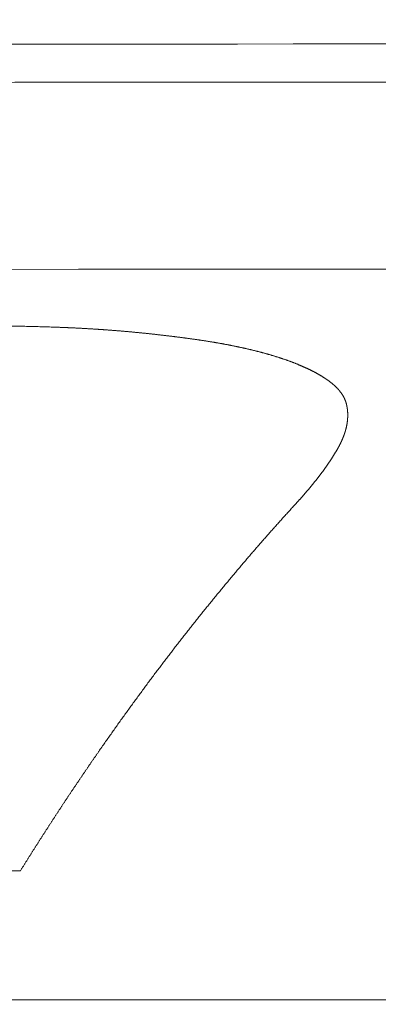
# Model space of a CAD drawing. Header units: millimetres. Extents: x 0 to 594, y 0 to 420.
# Tile 392 of 656: x 305.21 to 306.47, y 356.7 to 360.15. Entities that reach past the tile are written whole.
import ezdxf

# ---------------------------------------------------------------- set-up
doc = ezdxf.new("R2010")
doc.units = ezdxf.units.MM
doc.layers.add('1', color=7, linetype='Continuous', true_color=0xffffff)
doc.styles.add('Arial', font='txt')
doc.dimstyles.get("Standard").update_dxf_attribs({"dimtxt": 0.18, "dimasz": 0.18, "dimexe": 0.18, "dimexo": 0.0625, "dimgap": 0.09, "dimtad": 0, "dimtih": 1, "dimtoh": 1, "dimdec": 4, "dimzin": 0, "dimdsep": 46, "dimtxsty": 'Standard', "dimcen": 0.09, "dimadec": 0, "dimazin": 0, "dimtfac": 1, "dimtdec": 4, "dimtofl": 0, "dimtmove": 0, "dimatfit": 3, "dimfxl": 0, "dimtolj": 1, "dimtzin": 0, "dimarcsym": 0})

# ---------------------------------------------------------------- blocks, each defined once
blk = doc.blocks.new('_U5')
at = {"layer": '1', "color": 18, "lineweight": 18}
for p, q in [((170.9219, 289.963), (170.9219, 380.6252)), ((338.7503, 348.6183), (338.7503, 380.6252)), ((170.9219, 378.6252), (248.7529, 378.6252)), ((338.7503, 378.6252), (260.9193, 378.6252))]:
    blk.add_line(p, q, dxfattribs=at)
at = {"layer": '1', "color": 18}
for points in [[(170.9219, 378.6252), (174.4219, 379.563), (174.4219, 377.6874)], [(338.7503, 378.6252), (335.2503, 377.6874), (335.2503, 379.563)]]:
    blk.add_solid(points, dxfattribs=at)
at = {"layer": '1', "color": 18, "linetype": 'Continuous', "lineweight": 13, "insert": (250.4384, 375.9894), "char_height": 3.5, "attachment_point": 7, "line_spacing_factor": 1.047437, "style": 'Arial'}
blk.add_mtext('\\fArial|b0|i0;\\W1.0000;3.36', dxfattribs=at)
blk = doc.blocks.new('_U6')
at = {"layer": '1', "color": 18, "lineweight": 18}
for p, q in [((135.9242, 328.6865), (135.9242, 388.6144)), ((338.7503, 348.6183), (338.7503, 388.6144)), ((135.9242, 386.6144), (231.2541, 386.6144)), ((338.7503, 386.6144), (243.4204, 386.6144))]:
    blk.add_line(p, q, dxfattribs=at)
at = {"layer": '1', "color": 18}
for points in [[(135.9242, 386.6144), (139.4242, 387.5523), (139.4242, 385.6766)], [(338.7503, 386.6144), (335.2503, 385.6766), (335.2503, 387.5523)]]:
    blk.add_solid(points, dxfattribs=at)
at = {"layer": '1', "color": 18, "linetype": 'Continuous', "lineweight": 13, "insert": (232.9396, 383.9787), "char_height": 3.5, "attachment_point": 7, "line_spacing_factor": 1.047437, "style": 'Arial'}
blk.add_mtext('\\fArial|b0|i0;\\W1.0000;4.06', dxfattribs=at)

msp = doc.modelspace()

# ---------------------------------------------------------------- linework, layer by layer
at = {"layer": '1', "color": 155, "linetype": 'Continuous', "lineweight": 18}
for points in [[(222.7594, 360.0145), (226.9248, 360.0216), (233.1722, 360.022), (241.5054, 360.0207), (247.7566, 360.0219), (254.0083, 360.0264), (262.344, 360.033), (276.9315, 360.0439), (293.6028, 360.0555), (308.1902, 360.0662), (315.4841, 360.0715), (319.1305, 360.0742), (321.2149, 360.0757), (322.2567, 360.0765), (329.5133, 360.0817)], [(222.7682, 359.8809), (226.9318, 359.888), (233.1762, 359.8883), (241.5076, 359.8871), (247.7584, 359.8883), (254.0102, 359.8928), (262.3459, 359.8994), (276.9333, 359.9103), (293.6047, 359.9218), (308.192, 359.9326), (315.4861, 359.9379), (319.1323, 359.9406), (321.217, 359.9421), (322.2585, 359.9429), (329.0967, 359.9478)]]:
    msp.add_open_spline(points, degree=3, knots=[0, 0, 0, 0, 0.125, 0.1875, 0.25, 0.3125, 0.375, 0.5, 0.75, 0.875, 0.9375, 0.96875, 0.984375, 1, 1, 1, 1], dxfattribs=at)
for points in [[(282.068, 359.2698), (294.6796, 359.2726), (307.2913, 359.2757), (319.9029, 359.2787)], [(319.9032, 356.7102), (307.2915, 356.7155), (294.6799, 356.7206), (282.0682, 356.726)]]:
    msp.add_open_spline(points, degree=3, dxfattribs=at)
at = {"layer": '1', "color": 155, "linetype": 'Continuous', "lineweight": 13}
for points, knots in [([(304.8067, 359.08), (304.8106, 359.08), (304.8184, 359.08), (304.83, 359.08), (304.8416, 359.08), (304.8533, 359.08), (304.8649, 359.0799), (304.8765, 359.0799), (304.8882, 359.0799), (304.8998, 359.0798), (304.9115, 359.0798), (304.9231, 359.0797), (304.9347, 359.0797), (304.9464, 359.0796), (304.958, 359.0795), (304.9696, 359.0794), (304.9813, 359.0794), (304.9929, 359.0793), (305.0045, 359.0792), (305.0162, 359.079), (305.0278, 359.0789), (305.0394, 359.0788), (305.0511, 359.0787), (305.0627, 359.0785), (305.0743, 359.0784), (305.086, 359.0782), (305.0976, 359.0781), (305.1092, 359.0779), (305.1209, 359.0777), (305.1325, 359.0775), (305.1441, 359.0773), (305.1557, 359.0771), (305.1673, 359.0769), (305.179, 359.0767), (305.1906, 359.0764), (305.2022, 359.0762), (305.2138, 359.0759), (305.2254, 359.0757), (305.2371, 359.0754), (305.2487, 359.0751), (305.2603, 359.0748), (305.2719, 359.0745), (305.2835, 359.0742), (305.2951, 359.0739), (305.3067, 359.0735), (305.3183, 359.0732), (305.3299, 359.0728), (305.3376, 359.0725), (305.3415, 359.0724)], [0, 0, 0, 0, 0.021739, 0.04348, 0.06522, 0.086961, 0.108702, 0.130444, 0.152186, 0.173928, 0.19567, 0.217412, 0.239154, 0.260897, 0.282639, 0.304381, 0.326123, 0.347865, 0.369606, 0.391347, 0.413088, 0.434829, 0.45657, 0.47831, 0.500049, 0.521789, 0.543528, 0.565267, 0.587005, 0.608743, 0.630481, 0.652218, 0.673955, 0.695692, 0.717428, 0.739165, 0.760901, 0.782637, 0.804373, 0.826108, 0.847844, 0.86958, 0.891316, 0.913052, 0.934788, 0.956525, 0.978262, 1, 1, 1, 1]), ([(305.3415, 359.0724), (305.343, 359.0724), (305.346, 359.0723), (305.3504, 359.0721), (305.3549, 359.072), (305.3593, 359.0718), (305.3638, 359.0716), (305.3682, 359.0715), (305.3726, 359.0713), (305.3771, 359.0711), (305.3815, 359.0709), (305.386, 359.0707), (305.3904, 359.0705), (305.3948, 359.0703), (305.3993, 359.0701), (305.4037, 359.0699), (305.4081, 359.0697), (305.4126, 359.0695), (305.417, 359.0693), (305.4214, 359.069), (305.4259, 359.0688), (305.4303, 359.0686), (305.4347, 359.0683), (305.4391, 359.0681), (305.4436, 359.0678), (305.448, 359.0676), (305.4524, 359.0673), (305.4568, 359.0671), (305.4612, 359.0668), (305.4657, 359.0665), (305.4701, 359.0663), (305.4745, 359.066), (305.4789, 359.0657), (305.4833, 359.0654), (305.4877, 359.0651), (305.4921, 359.0648), (305.4965, 359.0645), (305.5009, 359.0642), (305.5053, 359.0639), (305.5097, 359.0636), (305.5141, 359.0633), (305.5185, 359.063), (305.5229, 359.0626), (305.5273, 359.0623), (305.5317, 359.062), (305.5361, 359.0616), (305.5405, 359.0613), (305.5449, 359.061), (305.5492, 359.0606), (305.5536, 359.0602), (305.558, 359.0599), (305.5624, 359.0595), (305.5668, 359.0592), (305.5711, 359.0588), (305.5755, 359.0584), (305.5799, 359.058), (305.5842, 359.0577), (305.5886, 359.0573), (305.593, 359.0569), (305.5973, 359.0565), (305.6017, 359.0561), (305.6061, 359.0557), (305.6104, 359.0553), (305.6148, 359.0549), (305.6191, 359.0544), (305.6235, 359.054), (305.6278, 359.0536), (305.6322, 359.0532), (305.6365, 359.0528), (305.6408, 359.0523), (305.6452, 359.0519), (305.6495, 359.0514), (305.6539, 359.051), (305.6582, 359.0505), (305.6625, 359.0501), (305.6669, 359.0496), (305.6712, 359.0492), (305.6755, 359.0487), (305.6798, 359.0482), (305.6842, 359.0478), (305.6885, 359.0473), (305.6928, 359.0468), (305.6971, 359.0463), (305.7014, 359.0458), (305.7057, 359.0453), (305.71, 359.0449), (305.7143, 359.0444), (305.7186, 359.0439), (305.7229, 359.0433), (305.7272, 359.0428), (305.7315, 359.0423), (305.7358, 359.0418), (305.7401, 359.0413), (305.7444, 359.0408), (305.7487, 359.0402), (305.753, 359.0397), (305.7572, 359.0392), (305.7615, 359.0386), (305.7658, 359.0381), (305.7701, 359.0375), (305.7743, 359.037), (305.7786, 359.0364), (305.7829, 359.0359), (305.7871, 359.0353), (305.7914, 359.0348), (305.7956, 359.0342), (305.7999, 359.0336), (305.8041, 359.0331), (305.807, 359.0327), (305.8084, 359.0325)], [0, 0, 0, 0, 0.009345, 0.018689, 0.028033, 0.037377, 0.04672, 0.056063, 0.065406, 0.074749, 0.084091, 0.093434, 0.102776, 0.112118, 0.12146, 0.130801, 0.140143, 0.149484, 0.158826, 0.168167, 0.177509, 0.18685, 0.196191, 0.205532, 0.214874, 0.224215, 0.233557, 0.242898, 0.25224, 0.261581, 0.270923, 0.280265, 0.289606, 0.298948, 0.30829, 0.317633, 0.326975, 0.336318, 0.34566, 0.355003, 0.364346, 0.373689, 0.383033, 0.392376, 0.40172, 0.411064, 0.420408, 0.429752, 0.439096, 0.448441, 0.457786, 0.467131, 0.476476, 0.485822, 0.495168, 0.504513, 0.51386, 0.523206, 0.532552, 0.541899, 0.551246, 0.560593, 0.56994, 0.579288, 0.588636, 0.597983, 0.607331, 0.61668, 0.626028, 0.635377, 0.644725, 0.654074, 0.663423, 0.672772, 0.682122, 0.691471, 0.700821, 0.71017, 0.71952, 0.72887, 0.73822, 0.74757, 0.75692, 0.76627, 0.77562, 0.78497, 0.79432, 0.80367, 0.81302, 0.82237, 0.831721, 0.841071, 0.850421, 0.859771, 0.86912, 0.87847, 0.88782, 0.897169, 0.906518, 0.915868, 0.925217, 0.934565, 0.943914, 0.953262, 0.96261, 0.971958, 0.981306, 0.990653, 1, 1, 1, 1]), ([(305.8084, 359.0325), (305.8097, 359.0323), (305.8123, 359.0319), (305.8163, 359.0314), (305.8202, 359.0308), (305.8241, 359.0303), (305.8281, 359.0297), (305.832, 359.0292), (305.8359, 359.0286), (305.8398, 359.028), (305.8437, 359.0274), (305.8476, 359.0269), (305.8515, 359.0263), (305.8554, 359.0257), (305.8593, 359.0251), (305.8632, 359.0245), (305.8671, 359.0239), (305.871, 359.0233), (305.8749, 359.0226), (305.8787, 359.022), (305.8826, 359.0214), (305.8865, 359.0207), (305.8903, 359.0201), (305.8942, 359.0195), (305.898, 359.0188), (305.9019, 359.0181), (305.9057, 359.0175), (305.9095, 359.0168), (305.9134, 359.0161), (305.9172, 359.0155), (305.921, 359.0148), (305.9248, 359.0141), (305.9286, 359.0134), (305.9324, 359.0127), (305.9362, 359.012), (305.94, 359.0113), (305.9437, 359.0105), (305.9475, 359.0098), (305.9513, 359.0091), (305.955, 359.0083), (305.9588, 359.0076), (305.9625, 359.0068), (305.9663, 359.0061), (305.97, 359.0053), (305.9737, 359.0045), (305.9774, 359.0038), (305.9811, 359.003), (305.9848, 359.0022), (305.9885, 359.0014), (305.9922, 359.0006), (305.9959, 358.9998), (305.9996, 358.999), (306.0032, 358.9981), (306.0069, 358.9973), (306.0105, 358.9965), (306.0142, 358.9956), (306.0178, 358.9948), (306.0214, 358.9939), (306.025, 358.993), (306.0286, 358.9922), (306.0322, 358.9913), (306.0358, 358.9904), (306.0394, 358.9895), (306.043, 358.9886), (306.0465, 358.9877), (306.0501, 358.9868), (306.0536, 358.9859), (306.0572, 358.985), (306.0607, 358.984), (306.0642, 358.9831), (306.0677, 358.9821), (306.0712, 358.9812), (306.0747, 358.9802), (306.0781, 358.9792), (306.0816, 358.9783), (306.085, 358.9773), (306.0885, 358.9763), (306.0919, 358.9753), (306.0953, 358.9743), (306.0987, 358.9733), (306.1021, 358.9722), (306.1055, 358.9712), (306.1089, 358.9702), (306.1122, 358.9691), (306.1155, 358.9681), (306.1189, 358.967), (306.1222, 358.966), (306.1255, 358.9649), (306.1288, 358.9638), (306.1321, 358.9627), (306.1353, 358.9616), (306.1386, 358.9605), (306.1418, 358.9594), (306.145, 358.9583), (306.1482, 358.9571), (306.1514, 358.956), (306.1546, 358.9549), (306.1578, 358.9537), (306.1609, 358.9526), (306.1641, 358.9514), (306.1672, 358.9502), (306.1703, 358.949), (306.1734, 358.9478), (306.1765, 358.9466), (306.1795, 358.9454), (306.1826, 358.9442), (306.1856, 358.943), (306.1886, 358.9418), (306.1906, 358.9409), (306.1916, 358.9405)], [0, 0, 0, 0, 0.009353, 0.018706, 0.02806, 0.037414, 0.046769, 0.056123, 0.065478, 0.074833, 0.084188, 0.093543, 0.102898, 0.112253, 0.121608, 0.130962, 0.140317, 0.149671, 0.159025, 0.168379, 0.177732, 0.187086, 0.196439, 0.205791, 0.215143, 0.224495, 0.233847, 0.243198, 0.252549, 0.261899, 0.271249, 0.280599, 0.289948, 0.299297, 0.308646, 0.317994, 0.327342, 0.336689, 0.346037, 0.355384, 0.364731, 0.374077, 0.383424, 0.39277, 0.402117, 0.411463, 0.420809, 0.430156, 0.439502, 0.448849, 0.458196, 0.467543, 0.47689, 0.486238, 0.495587, 0.504936, 0.514285, 0.523635, 0.532985, 0.542336, 0.551687, 0.561038, 0.570389, 0.57974, 0.589091, 0.598441, 0.607792, 0.617142, 0.626492, 0.635841, 0.64519, 0.654539, 0.663886, 0.673234, 0.68258, 0.691926, 0.701271, 0.710616, 0.71996, 0.729303, 0.738645, 0.747987, 0.757328, 0.766668, 0.776007, 0.785345, 0.794683, 0.80402, 0.813356, 0.822691, 0.832026, 0.84136, 0.850694, 0.860027, 0.86936, 0.878692, 0.888023, 0.897355, 0.906686, 0.916017, 0.925348, 0.934678, 0.944009, 0.95334, 0.962671, 0.972003, 0.981334, 0.990667, 1, 1, 1, 1]), ([(306.1916, 358.9405), (306.1924, 358.9402), (306.1939, 358.9395), (306.1963, 358.9385), (306.1986, 358.9375), (306.2009, 358.9366), (306.2033, 358.9356), (306.2056, 358.9345), (306.2078, 358.9335), (306.2101, 358.9325), (306.2124, 358.9315), (306.2147, 358.9305), (306.2169, 358.9294), (306.2192, 358.9284), (306.2214, 358.9274), (306.2236, 358.9263), (306.2258, 358.9253), (306.228, 358.9242), (306.2302, 358.9232), (306.2324, 358.9221), (306.2345, 358.921), (306.2367, 358.9199), (306.2388, 358.9189), (306.2409, 358.9178), (306.243, 358.9167), (306.2451, 358.9156), (306.2472, 358.9145), (306.2493, 358.9134), (306.2514, 358.9123), (306.2534, 358.9112), (306.2554, 358.91), (306.2574, 358.9089), (306.2594, 358.9078), (306.2614, 358.9067), (306.2634, 358.9055), (306.2654, 358.9044), (306.2673, 358.9032), (306.2692, 358.9021), (306.2711, 358.9009), (306.273, 358.8997), (306.2749, 358.8986), (306.2768, 358.8974), (306.2786, 358.8962), (306.2805, 358.895), (306.2823, 358.8938), (306.2841, 358.8926), (306.2859, 358.8914), (306.2876, 358.8902), (306.2894, 358.889), (306.2911, 358.8878), (306.2928, 358.8866), (306.2945, 358.8853), (306.2962, 358.8841), (306.2979, 358.8829), (306.2995, 358.8816), (306.3011, 358.8804), (306.3027, 358.8791), (306.3043, 358.8778), (306.3059, 358.8766), (306.3074, 358.8753), (306.3089, 358.874), (306.3104, 358.8727), (306.3119, 358.8714), (306.3134, 358.8702), (306.3148, 358.8689), (306.3163, 358.8676), (306.3177, 358.8662), (306.3191, 358.8649), (306.3204, 358.8636), (306.3218, 358.8623), (306.3231, 358.861), (306.3244, 358.8596), (306.3257, 358.8583), (306.327, 358.8569), (306.3282, 358.8556), (306.3294, 358.8543), (306.3306, 358.8529), (306.3318, 358.8515), (306.3329, 358.8502), (306.3341, 358.8488), (306.3352, 358.8474), (306.3363, 358.8461), (306.3373, 358.8447), (306.3384, 358.8433), (306.3394, 358.8419), (306.3404, 358.8405), (306.3413, 358.8391), (306.3423, 358.8377), (306.3432, 358.8363), (306.3441, 358.8349), (306.345, 358.8335), (306.3458, 358.8321), (306.3467, 358.8307), (306.3475, 358.8293), (306.3482, 358.8278), (306.349, 358.8264), (306.3497, 358.825), (306.3504, 358.8235), (306.3511, 358.8221), (306.3518, 358.8207), (306.3524, 358.8192), (306.353, 358.8178), (306.3536, 358.8163), (306.3541, 358.8149), (306.3547, 358.8134), (306.3552, 358.812), (306.3556, 358.8105), (306.3561, 358.809), (306.3564, 358.8081), (306.3565, 358.8076)], [0, 0, 0, 0, 0.00938, 0.018761, 0.028144, 0.037527, 0.046912, 0.056297, 0.065683, 0.07507, 0.084457, 0.093844, 0.103231, 0.112617, 0.122004, 0.13139, 0.140776, 0.150161, 0.159545, 0.168928, 0.178311, 0.187692, 0.197072, 0.206452, 0.215829, 0.225206, 0.234581, 0.243955, 0.253327, 0.262697, 0.272066, 0.281434, 0.2908, 0.300164, 0.309527, 0.318888, 0.328248, 0.337606, 0.346962, 0.356317, 0.365671, 0.375023, 0.384374, 0.393724, 0.403072, 0.41242, 0.421767, 0.431112, 0.440457, 0.449802, 0.459146, 0.46849, 0.477833, 0.487177, 0.496521, 0.505865, 0.515209, 0.524554, 0.533899, 0.543244, 0.552589, 0.561934, 0.571278, 0.580622, 0.589965, 0.599308, 0.60865, 0.617992, 0.627332, 0.636672, 0.64601, 0.655348, 0.664684, 0.674019, 0.683353, 0.692685, 0.702016, 0.711346, 0.720674, 0.730001, 0.739327, 0.748651, 0.757973, 0.767295, 0.776614, 0.785932, 0.795249, 0.804565, 0.813879, 0.823191, 0.832503, 0.841813, 0.851123, 0.860431, 0.869738, 0.879044, 0.88835, 0.897654, 0.906959, 0.916262, 0.925566, 0.934869, 0.944172, 0.953476, 0.962779, 0.972083, 0.981388, 0.990694, 1, 1, 1, 1]), ([(306.3565, 358.8076), (306.3566, 358.8071), (306.3569, 358.8062), (306.3572, 358.8049), (306.3576, 358.8036), (306.3579, 358.8022), (306.3582, 358.8009), (306.3585, 358.7996), (306.3588, 358.7982), (306.3591, 358.7969), (306.3593, 358.7956), (306.3596, 358.7942), (306.3598, 358.7929), (306.3601, 358.7916), (306.3603, 358.7902), (306.3605, 358.7889), (306.3607, 358.7875), (306.3609, 358.7862), (306.3611, 358.7848), (306.3612, 358.7835), (306.3614, 358.7822), (306.3615, 358.7808), (306.3616, 358.7795), (306.3618, 358.7781), (306.3619, 358.7768), (306.362, 358.7754), (306.3621, 358.7741), (306.3621, 358.7727), (306.3622, 358.7713), (306.3622, 358.77), (306.3623, 358.7686), (306.3623, 358.7673), (306.3623, 358.7659), (306.3623, 358.7646), (306.3623, 358.7632), (306.3623, 358.7619), (306.3623, 358.7605), (306.3623, 358.7591), (306.3622, 358.7578), (306.3622, 358.7564), (306.3621, 358.7551), (306.362, 358.7537), (306.3619, 358.7523), (306.3618, 358.751), (306.3617, 358.7496), (306.3616, 358.7482), (306.3615, 358.7469), (306.3613, 358.7455), (306.3612, 358.7441), (306.361, 358.7428), (306.3609, 358.7414), (306.3607, 358.74), (306.3605, 358.7387), (306.3603, 358.7373), (306.3601, 358.7359), (306.3599, 358.7346), (306.3596, 358.7332), (306.3594, 358.7318), (306.3592, 358.7305), (306.3589, 358.7291), (306.3586, 358.7277), (306.3583, 358.7263), (306.3581, 358.725), (306.3578, 358.7236), (306.3575, 358.7222), (306.3571, 358.7209), (306.3568, 358.7195), (306.3565, 358.7181), (306.3561, 358.7167), (306.3558, 358.7154), (306.3554, 358.714), (306.355, 358.7126), (306.3547, 358.7112), (306.3543, 358.7099), (306.3539, 358.7085), (306.3534, 358.7071), (306.353, 358.7057), (306.3526, 358.7044), (306.3522, 358.703), (306.3517, 358.7016), (306.3513, 358.7002), (306.3508, 358.6989), (306.3503, 358.6975), (306.3498, 358.6961), (306.3493, 358.6947), (306.3488, 358.6934), (306.3483, 358.692), (306.3478, 358.6906), (306.3473, 358.6892), (306.3468, 358.6879), (306.3462, 358.6865), (306.3457, 358.6851), (306.3451, 358.6838), (306.3445, 358.6824), (306.344, 358.681), (306.3434, 358.6796), (306.3428, 358.6783), (306.3422, 358.6769), (306.3416, 358.6755), (306.3409, 358.6741), (306.3403, 358.6728), (306.3397, 358.6714), (306.339, 358.67), (306.3384, 358.6687), (306.3377, 358.6673), (306.3371, 358.6659), (306.3364, 358.6645), (306.3357, 358.6632), (306.335, 358.6618), (306.3343, 358.6604), (306.3336, 358.6591), (306.3329, 358.6577), (306.3322, 358.6563), (306.3314, 358.655), (306.3307, 358.6536), (306.33, 358.6522), (306.3292, 358.6509), (306.3284, 358.6495), (306.3277, 358.6481), (306.3269, 358.6468), (306.3264, 358.6458), (306.3261, 358.6454)], [0, 0, 0, 0, 0.008395, 0.016789, 0.025182, 0.033573, 0.041964, 0.050354, 0.058743, 0.067131, 0.075519, 0.083906, 0.092292, 0.100678, 0.109064, 0.117449, 0.125833, 0.134218, 0.142602, 0.150986, 0.15937, 0.167753, 0.176137, 0.184521, 0.192905, 0.201288, 0.209672, 0.218056, 0.226441, 0.234825, 0.24321, 0.251595, 0.259981, 0.268366, 0.276753, 0.285139, 0.293526, 0.301914, 0.310302, 0.318691, 0.32708, 0.33547, 0.34386, 0.352251, 0.360643, 0.369035, 0.377428, 0.385822, 0.394217, 0.402612, 0.411008, 0.419404, 0.427801, 0.4362, 0.444598, 0.452998, 0.461398, 0.469799, 0.478201, 0.486604, 0.495007, 0.503412, 0.511817, 0.520222, 0.528629, 0.537036, 0.545444, 0.553853, 0.562262, 0.570672, 0.579083, 0.587495, 0.595907, 0.60432, 0.612733, 0.621147, 0.629562, 0.637978, 0.646394, 0.65481, 0.663227, 0.671645, 0.680063, 0.688481, 0.6969, 0.70532, 0.71374, 0.72216, 0.73058, 0.739001, 0.747422, 0.755843, 0.764265, 0.772687, 0.781109, 0.789531, 0.797953, 0.806375, 0.814797, 0.823219, 0.831641, 0.840063, 0.848485, 0.856906, 0.865328, 0.873749, 0.882169, 0.89059, 0.89901, 0.907429, 0.915848, 0.924267, 0.932684, 0.941102, 0.949518, 0.957934, 0.966349, 0.974763, 0.983176, 0.991589, 1, 1, 1, 1]), ([(306.3261, 358.6454), (306.3257, 358.6446), (306.3248, 358.6431), (306.3235, 358.6409), (306.3222, 358.6386), (306.3208, 358.6364), (306.3195, 358.6341), (306.3181, 358.6318), (306.3167, 358.6296), (306.3153, 358.6273), (306.3139, 358.6251), (306.3125, 358.6228), (306.3111, 358.6205), (306.3097, 358.6183), (306.3083, 358.616), (306.3068, 358.6138), (306.3053, 358.6115), (306.3039, 358.6092), (306.3024, 358.607), (306.3009, 358.6047), (306.2994, 358.6025), (306.2979, 358.6002), (306.2964, 358.5979), (306.2948, 358.5957), (306.2933, 358.5934), (306.2917, 358.5912), (306.2902, 358.5889), (306.2886, 358.5866), (306.287, 358.5844), (306.2854, 358.5821), (306.2838, 358.5799), (306.2822, 358.5776), (306.2806, 358.5754), (306.279, 358.5731), (306.2773, 358.5708), (306.2757, 358.5686), (306.274, 358.5663), (306.2723, 358.5641), (306.2707, 358.5618), (306.269, 358.5595), (306.2673, 358.5573), (306.2656, 358.555), (306.2639, 358.5528), (306.2621, 358.5505), (306.2604, 358.5483), (306.2587, 358.546), (306.2569, 358.5437), (306.2551, 358.5415), (306.2534, 358.5392), (306.2516, 358.537), (306.2498, 358.5347), (306.248, 358.5325), (306.2462, 358.5302), (306.2444, 358.528), (306.2426, 358.5257), (306.2408, 358.5234), (306.2389, 358.5212), (306.2371, 358.5189), (306.2352, 358.5167), (306.2334, 358.5144), (306.2315, 358.5122), (306.2296, 358.5099), (306.2277, 358.5077), (306.2258, 358.5054), (306.2239, 358.5032), (306.222, 358.5009), (306.2201, 358.4987), (306.2182, 358.4964), (306.2163, 358.4941), (306.2143, 358.4919), (306.2124, 358.4896), (306.2104, 358.4874), (306.2085, 358.4851), (306.2065, 358.4829), (306.2045, 358.4806), (306.2025, 358.4784), (306.2005, 358.4761), (306.1985, 358.4739), (306.1965, 358.4716), (306.1945, 358.4694), (306.1925, 358.4671), (306.1905, 358.4649), (306.1884, 358.4626), (306.1864, 358.4604), (306.1844, 358.4581), (306.1823, 358.4559), (306.1809, 358.4544), (306.1802, 358.4536)], [0, 0, 0, 0, 0.011763, 0.023525, 0.035288, 0.04705, 0.058811, 0.070572, 0.082334, 0.094094, 0.105855, 0.117616, 0.129376, 0.141137, 0.152897, 0.164657, 0.176417, 0.188178, 0.199938, 0.211698, 0.223458, 0.235219, 0.246979, 0.25874, 0.270501, 0.282261, 0.294022, 0.305784, 0.317545, 0.329306, 0.341068, 0.35283, 0.364592, 0.376354, 0.388117, 0.39988, 0.411643, 0.423406, 0.435169, 0.446933, 0.458697, 0.470461, 0.482226, 0.493991, 0.505756, 0.517521, 0.529286, 0.541052, 0.552818, 0.564584, 0.576351, 0.588117, 0.599884, 0.611651, 0.623419, 0.635186, 0.646954, 0.658722, 0.67049, 0.682258, 0.694026, 0.705795, 0.717563, 0.729332, 0.741101, 0.75287, 0.764639, 0.776408, 0.788177, 0.799946, 0.811715, 0.823484, 0.835252, 0.847021, 0.85879, 0.870559, 0.882327, 0.894096, 0.905864, 0.917632, 0.9294, 0.941167, 0.952934, 0.964701, 0.976468, 0.988234, 1, 1, 1, 1]), ([(306.1802, 358.4536), (306.1783, 358.4516), (306.1745, 358.4474), (306.1688, 358.4411), (306.163, 358.4348), (306.1573, 358.4285), (306.1516, 358.4222), (306.1459, 358.4159), (306.1401, 358.4096), (306.1344, 358.4032), (306.1287, 358.3969), (306.123, 358.3905), (306.1173, 358.3841), (306.1116, 358.3777), (306.1059, 358.3713), (306.1002, 358.3649), (306.0945, 358.3585), (306.0888, 358.3521), (306.0831, 358.3456), (306.0774, 358.3392), (306.0717, 358.3327), (306.066, 358.3262), (306.0603, 358.3197), (306.0547, 358.3132), (306.049, 358.3067), (306.0433, 358.3002), (306.0377, 358.2937), (306.032, 358.2871), (306.0263, 358.2805), (306.0207, 358.274), (306.015, 358.2674), (306.0094, 358.2608), (306.0037, 358.2542), (305.9981, 358.2476), (305.9924, 358.2409), (305.9868, 358.2343), (305.9812, 358.2276), (305.9755, 358.221), (305.9699, 358.2143), (305.9643, 358.2076), (305.9587, 358.2009), (305.953, 358.1942), (305.9474, 358.1875), (305.9418, 358.1808), (305.9362, 358.174), (305.9306, 358.1673), (305.925, 358.1605), (305.9194, 358.1537), (305.9138, 358.1469), (305.9082, 358.1401), (305.9026, 358.1333), (305.897, 358.1265), (305.8915, 358.1197), (305.8859, 358.1128), (305.8803, 358.106), (305.8747, 358.0991), (305.8692, 358.0922), (305.8636, 358.0853), (305.858, 358.0784), (305.8525, 358.0715), (305.8469, 358.0646), (305.8414, 358.0576), (305.8358, 358.0507), (305.8303, 358.0437), (305.8247, 358.0367), (305.8192, 358.0298), (305.8137, 358.0228), (305.8081, 358.0158), (305.8026, 358.0087), (305.7971, 358.0017), (305.7915, 357.9947), (305.786, 357.9876), (305.7805, 357.9806), (305.775, 357.9735), (305.7695, 357.9664), (305.764, 357.9593), (305.7585, 357.9522), (305.753, 357.9451), (305.7475, 357.9379), (305.742, 357.9308), (305.7365, 357.9236), (305.731, 357.9165), (305.7255, 357.9093), (305.7201, 357.9021), (305.7146, 357.8949), (305.7091, 357.8877), (305.7037, 357.8805), (305.6982, 357.8733), (305.6927, 357.866), (305.6873, 357.8588), (305.6818, 357.8515), (305.6764, 357.8442), (305.6709, 357.8369), (305.6655, 357.8296), (305.66, 357.8223), (305.6546, 357.815), (305.6492, 357.8076), (305.6438, 357.8003), (305.6383, 357.7929), (305.6329, 357.7856), (305.6275, 357.7782), (305.6221, 357.7708), (305.6167, 357.7634), (305.6113, 357.756), (305.6058, 357.7486), (305.6004, 357.7411), (305.5951, 357.7337), (305.5897, 357.7262), (305.5843, 357.7188), (305.5789, 357.7113), (305.5735, 357.7038), (305.5681, 357.6963), (305.5627, 357.6888), (305.5574, 357.6812), (305.552, 357.6737), (305.5466, 357.6662), (305.5413, 357.6586), (305.5359, 357.651), (305.5306, 357.6434), (305.5252, 357.6358), (305.5199, 357.6282), (305.5145, 357.6206), (305.5092, 357.613), (305.5039, 357.6054), (305.4985, 357.5977), (305.4932, 357.5901), (305.4879, 357.5824), (305.4826, 357.5747), (305.4772, 357.567), (305.4719, 357.5593), (305.4666, 357.5516), (305.4613, 357.5439), (305.456, 357.5361), (305.4507, 357.5284), (305.4454, 357.5206), (305.4401, 357.5128), (305.4348, 357.5051), (305.4295, 357.4973), (305.4243, 357.4895), (305.419, 357.4816), (305.4137, 357.4738), (305.4085, 357.466), (305.4032, 357.4581), (305.3979, 357.4503), (305.3927, 357.4424), (305.3874, 357.4345), (305.3822, 357.4266), (305.3769, 357.4187), (305.3717, 357.4108), (305.3664, 357.4029), (305.3612, 357.3949), (305.356, 357.387), (305.3507, 357.379), (305.3455, 357.3711), (305.3403, 357.3631), (305.3351, 357.3551), (305.3299, 357.3471), (305.3247, 357.3391), (305.3195, 357.331), (305.3143, 357.323), (305.3091, 357.3149), (305.3039, 357.3069), (305.2987, 357.2988), (305.2935, 357.2907), (305.2883, 357.2826), (305.2831, 357.2745), (305.278, 357.2664), (305.2728, 357.2583), (305.2676, 357.2502), (305.2625, 357.242), (305.2573, 357.2338), (305.2522, 357.2257), (305.247, 357.2175), (305.2419, 357.2093), (305.2367, 357.2011), (305.2316, 357.1929), (305.2264, 357.1847), (305.2213, 357.1764), (305.2179, 357.1709), (305.2162, 357.1682)], [0, 0, 0, 0, 0.00565, 0.011299, 0.016949, 0.022599, 0.028249, 0.033898, 0.039548, 0.045198, 0.050847, 0.056497, 0.062147, 0.067797, 0.073446, 0.079096, 0.084746, 0.090396, 0.096045, 0.101695, 0.107345, 0.112995, 0.118644, 0.124294, 0.129944, 0.135594, 0.141243, 0.146893, 0.152543, 0.158193, 0.163843, 0.169492, 0.175142, 0.180792, 0.186442, 0.192091, 0.197741, 0.203391, 0.209041, 0.21469, 0.22034, 0.22599, 0.23164, 0.23729, 0.242939, 0.248589, 0.254239, 0.259889, 0.265538, 0.271188, 0.276838, 0.282488, 0.288137, 0.293787, 0.299437, 0.305087, 0.310736, 0.316386, 0.322036, 0.327686, 0.333336, 0.338985, 0.344635, 0.350285, 0.355935, 0.361584, 0.367234, 0.372884, 0.378534, 0.384183, 0.389833, 0.395483, 0.401133, 0.406782, 0.412432, 0.418082, 0.423732, 0.429381, 0.435031, 0.440681, 0.446331, 0.45198, 0.45763, 0.46328, 0.468929, 0.474579, 0.480229, 0.485879, 0.491528, 0.497178, 0.502828, 0.508478, 0.514127, 0.519777, 0.525427, 0.531076, 0.536726, 0.542376, 0.548026, 0.553675, 0.559325, 0.564975, 0.570624, 0.576274, 0.581924, 0.587574, 0.593223, 0.598873, 0.604523, 0.610172, 0.615822, 0.621472, 0.627121, 0.632771, 0.638421, 0.644071, 0.64972, 0.65537, 0.66102, 0.666669, 0.672319, 0.677969, 0.683618, 0.689268, 0.694918, 0.700567, 0.706217, 0.711867, 0.717516, 0.723166, 0.728816, 0.734465, 0.740115, 0.745765, 0.751414, 0.757064, 0.762714, 0.768363, 0.774013, 0.779663, 0.785312, 0.790962, 0.796612, 0.802261, 0.807911, 0.813561, 0.81921, 0.82486, 0.83051, 0.836159, 0.841809, 0.847459, 0.853108, 0.858758, 0.864408, 0.870057, 0.875707, 0.881357, 0.887006, 0.892656, 0.898306, 0.903955, 0.909605, 0.915255, 0.920905, 0.926554, 0.932204, 0.937854, 0.943503, 0.949153, 0.954803, 0.960452, 0.966102, 0.971752, 0.977401, 0.983051, 0.988701, 0.99435, 1, 1, 1, 1])]:
    msp.add_open_spline(points, degree=3, knots=knots, dxfattribs=at)
msp.add_open_spline([(305.2162, 357.1682), (304.8473, 357.1687), (304.4783, 357.1693), (304.1094, 357.1698)], degree=3, dxfattribs=at)

# ---------------------------------------------------------------- dimensions: what is measured, and where the dimension line sits
at = {"layer": '1', "color": 18, "linetype": 'Continuous', "lineweight": 13}
for base, p2, picture, middle in [((135.9242, 386.6144), (135.9242, 328.6865), '_U6', (237.3372, 386.6144)), ((170.9219, 378.6252), (170.9219, 289.963), '_U5', (254.8361, 378.6252))]:
    dim = msp.add_linear_dim(base=base, p1=(338.7503, 348.6183), p2=p2, dimstyle='Standard', override={"dimtxt": 3.5, "dimasz": 3.5, "dimexe": 2, "dimexo": 0, "dimgap": 1.5, "dimtih": 1, "dimtoh": 1, "dimdec": 2, "dimlfac": 0.02, "dimdsep": 46, "dimlunit": 2, "dimtxsty": 'Arial', "dimsah": 1, "dimse1": 0, "dimse2": 0, "dimsd1": 0, "dimsd2": 0, "dimclrd": 18, "dimclre": 18, "dimclrt": 18, "dimtol": 0, "dimtm": -0.1, "dimtfac": 1, "dimtdec": 2, "dimtofl": 1, "dimtmove": 0, "dimlwd": 18, "dimlwe": 18}, dxfattribs=at)
    dim.commit()
    dim.dimension.update_dxf_attribs({"geometry": picture, "text_midpoint": middle, "dimtype": 160})

doc.saveas('drawing.dxf')
